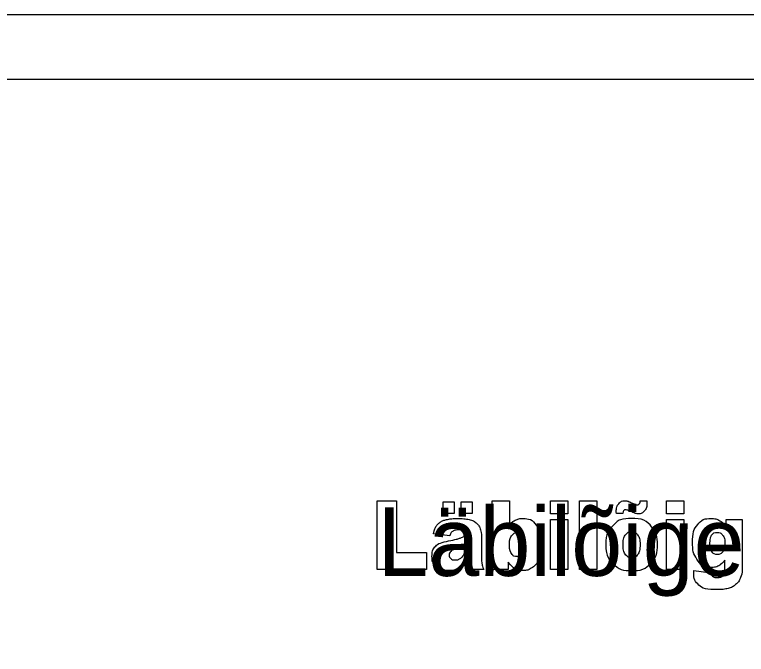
# Model space of a CAD drawing. Extents: x 700746 to 706058, y 6570320 to 6580460.
# Drawn here: x 705232.7 to 705345.8, y 6576649.9 to 6576748.7 of the extents above; entities that cross this region are included whole.
import ezdxf

# ---------------------------------------------------------------- set-up
doc = ezdxf.new("R2010")
doc.units = 0
for name, color, linetype in [('ABIJOONIS', 7, 'Continuous'), ('Lõige', 7, 'Continuous'), ('VORMISTUS', 7, 'Continuous')]:
    doc.layers.add(name, color=color, linetype=linetype)

msp = doc.modelspace()

# ---------------------------------------------------------------- linework, layer by layer
at = {"layer": 'ABIJOONIS'}
msp.add_lwpolyline([(703946.83, 6576748.7), (705626.83, 6576748.7), (705626.83, 6575528.7), (703946.83, 6575528.7), (703946.83, 6576748.7)], dxfattribs=at)
at = {"layer": 'Lõige'}
for points in [[(705288.74, 6576673.6), (705291.7, 6576673.6), (705291.7, 6576665.61), (705296.33, 6576665.61), (705296.33, 6576663), (705288.74, 6576663), (705288.74, 6576673.6)], [(705298.93, 6576673.46), (705300.63, 6576673.46), (705300.63, 6576671.65), (705298.93, 6576671.65), (705298.93, 6576673.46)], [(705301.7, 6576673.46), (705303.42, 6576673.46), (705303.42, 6576671.65), (705301.7, 6576671.65), (705301.7, 6576673.46)], [(705306.49, 6576673.6), (705309.17, 6576673.6), (705309.17, 6576669.93)], [(705308.98, 6576664.14), (705308.98, 6576663), (705306.49, 6576663), (705306.49, 6576673.6)], [(705315.52, 6576673.6), (705318.19, 6576673.6), (705318.19, 6576671.6), (705315.52, 6576671.6), (705315.52, 6576673.6)], [(705319.98, 6576673.6), (705322.65, 6576673.6), (705322.65, 6576663), (705319.98, 6576663), (705319.98, 6576673.6)], [(705329.35, 6576673.61), (705330.39, 6576673.61)], [(705333.42, 6576673.6), (705336.09, 6576673.6), (705336.09, 6576671.6), (705333.42, 6576671.6), (705333.42, 6576673.6)], [(705326.7, 6576671.62), (705325.68, 6576671.62)], [(705315.52, 6576670.69), (705318.19, 6576670.69), (705318.19, 6576663), (705315.52, 6576663), (705315.52, 6576670.69)], [(705333.42, 6576670.69), (705336.09, 6576670.69), (705336.09, 6576663), (705333.42, 6576663), (705333.42, 6576670.69)], [(705342.63, 6576670.69), (705345.13, 6576670.69), (705345.13, 6576663.43), (705345.13, 6576663.09)], [(705342.63, 6576669.55), (705342.63, 6576670.69)], [(705299.95, 6576668.19), (705297.4, 6576668.48)], [(705304.86, 6576668.03), (705304.86, 6576664.64)], [(705302.25, 6576666.18), (705302.25, 6576666.65)], [(705342.44, 6576663.26), (705342.44, 6576664.42)], [(705305.19, 6576663), (705302.69, 6576663)], [(705337.67, 6576662.83), (705340.26, 6576662.5)]]:
    msp.add_lwpolyline(points, dxfattribs=at)
for points in [[(705325.68, 6576671.62), (705325.67, 6576671.8), (705325.67, 6576671.93), (705325.67, 6576672.7), (705326.06, 6576673.16), (705326.44, 6576673.61), (705326.97, 6576673.61), (705327.2, 6576673.61), (705327.4, 6576673.56), (705327.61, 6576673.5), (705328.15, 6576673.24), (705328.7, 6576672.99), (705328.95, 6576672.99), (705329.12, 6576672.99), (705329.23, 6576673.12), (705329.34, 6576673.26), (705329.35, 6576673.61)], [(705330.39, 6576673.61), (705330.39, 6576673.43), (705330.39, 6576673.29), (705330.39, 6576672.49), (705330.03, 6576672.04), (705329.66, 6576671.6), (705329.09, 6576671.6), (705328.67, 6576671.6), (705327.82, 6576671.99), (705327.3, 6576672.22), (705327.11, 6576672.22), (705326.92, 6576672.22), (705326.81, 6576672.09), (705326.71, 6576671.96), (705326.7, 6576671.62)], [(705297.4, 6576668.48), (705297.55, 6576669.22), (705297.82, 6576669.65), (705298.09, 6576670.07), (705298.6, 6576670.39), (705298.97, 6576670.61), (705299.61, 6576670.74), (705300.25, 6576670.86), (705300.99, 6576670.86), (705302.19, 6576670.86), (705302.92, 6576670.71), (705303.64, 6576670.56), (705304.13, 6576670.09), (705304.47, 6576669.77), (705304.66, 6576669.17), (705304.86, 6576668.57), (705304.86, 6576668.03)], [(705309.17, 6576669.93), (705309.57, 6576670.39), (705310.08, 6576670.63), (705310.59, 6576670.86), (705311.2, 6576670.86), (705312.47, 6576670.86), (705313.3, 6576669.85), (705314.14, 6576668.84), (705314.14, 6576666.95), (705314.14, 6576665.69), (705313.76, 6576664.74), (705313.38, 6576663.78), (705312.71, 6576663.3), (705312.03, 6576662.83), (705311.22, 6576662.83), (705310.52, 6576662.83), (705309.93, 6576663.16), (705309.5, 6576663.42), (705308.98, 6576664.14)], [(705324.04, 6576666.82), (705324.04, 6576668.58), (705325.11, 6576669.72), (705326.19, 6576670.86), (705328.01, 6576670.86), (705330.1, 6576670.86), (705331.17, 6576669.52), (705332.02, 6576668.44), (705332.02, 6576666.87), (705332.02, 6576665.09), (705330.96, 6576663.96), (705329.9, 6576662.83), (705328.02, 6576662.83), (705326.34, 6576662.83), (705325.31, 6576663.77), (705324.04, 6576664.93), (705324.04, 6576666.82)], [(705342.44, 6576664.42), (705342.04, 6576663.9), (705341.65, 6576663.67), (705341.04, 6576663.31), (705340.32, 6576663.31), (705338.93, 6576663.31), (705338.07, 6576664.66), (705337.47, 6576665.61), (705337.47, 6576667.18), (705337.47, 6576668.98), (705338.25, 6576669.92), (705339.04, 6576670.86), (705340.3, 6576670.86), (705341.12, 6576670.86), (705341.64, 6576670.56), (705342.17, 6576670.25), (705342.63, 6576669.55)], [(705302.69, 6576663), (705302.54, 6576663.3), (705302.5, 6576663.45), (705302.45, 6576663.61), (705302.4, 6576663.94), (705301.88, 6576663.39), (705301.36, 6576663.15), (705300.66, 6576662.83), (705299.72, 6576662.83), (705298.48, 6576662.83), (705297.83, 6576663.47), (705297.19, 6576664.1), (705297.19, 6576665.03), (705297.19, 6576665.91), (705297.65, 6576666.47), (705298.12, 6576667.03), (705299.37, 6576667.31), (705300.87, 6576667.64), (705301.31, 6576667.77), (705301.76, 6576667.91), (705302.25, 6576668.12), (705302.25, 6576668.67), (705302.05, 6576668.89), (705301.85, 6576669.1), (705301.34, 6576669.1), (705300.69, 6576669.1), (705300.36, 6576668.87), (705300.11, 6576668.69), (705299.95, 6576668.19)], [(705309.15, 6576666.86), (705309.15, 6576665.87), (705309.49, 6576665.43), (705309.83, 6576664.98), (705310.34, 6576664.98), (705310.82, 6576664.98), (705311.14, 6576665.42), (705311.47, 6576665.86), (705311.47, 6576666.89), (705311.47, 6576667.8), (705311.15, 6576668.23), (705310.83, 6576668.66), (705310.38, 6576668.66), (705309.84, 6576668.66), (705309.5, 6576668.21), (705309.15, 6576667.77), (705309.15, 6576666.86)], [(705326.71, 6576666.83), (705326.71, 6576665.8), (705327.09, 6576665.31), (705327.46, 6576664.82), (705328.03, 6576664.82), (705328.61, 6576664.82), (705328.98, 6576665.3), (705329.34, 6576665.79), (705329.34, 6576666.86), (705329.34, 6576667.85), (705328.97, 6576668.34), (705328.6, 6576668.83), (705328.05, 6576668.83), (705327.47, 6576668.83), (705327.09, 6576668.33), (705326.71, 6576667.84), (705326.71, 6576666.83)], [(705340.13, 6576666.96), (705340.13, 6576666.12), (705340.45, 6576665.72), (705340.77, 6576665.32), (705341.29, 6576665.32), (705341.78, 6576665.32), (705342.12, 6576665.74), (705342.46, 6576666.15), (705342.46, 6576666.99), (705342.46, 6576667.83), (705342.1, 6576668.28), (705341.75, 6576668.73), (705341.24, 6576668.73), (705340.73, 6576668.73), (705340.43, 6576668.32), (705340.13, 6576667.91), (705340.13, 6576666.96)], [(705302.25, 6576666.65), (705301.7, 6576666.43), (705301.11, 6576666.26), (705300.3, 6576666.02), (705300.08, 6576665.79), (705299.86, 6576665.55), (705299.86, 6576665.25), (705299.86, 6576664.9), (705300.08, 6576664.68), (705300.3, 6576664.46), (705300.72, 6576664.46), (705301.17, 6576664.46), (705301.55, 6576664.7), (705301.93, 6576664.94), (705302.09, 6576665.28), (705302.25, 6576665.63), (705302.25, 6576666.18)], [(705304.86, 6576664.64), (705304.86, 6576664.1), (705304.92, 6576663.79), (705304.98, 6576663.48), (705305.19, 6576663)], [(705345.13, 6576663.09), (705345.13, 6576662.37), (705344.85, 6576661.72), (705344.58, 6576661.06), (705344.11, 6576660.66), (705343.65, 6576660.25), (705342.94, 6576660.07), (705342.23, 6576659.89), (705341.32, 6576659.89), (705339.22, 6576659.89), (705338.44, 6576660.58), (705337.66, 6576661.28), (705337.66, 6576662.44), (705337.66, 6576662.58), (705337.67, 6576662.83)], [(705340.26, 6576662.5), (705340.35, 6576662.11), (705340.56, 6576661.96), (705340.85, 6576661.74), (705341.29, 6576661.74), (705341.87, 6576661.74), (705342.15, 6576662.08), (705342.44, 6576662.41), (705342.44, 6576663.26)]]:
    msp.add_open_spline(points, degree=3, dxfattribs=at)
at = {"layer": 'VORMISTUS'}
msp.add_lwpolyline([(703986.83, 6575538.7), (705616.83, 6575538.7), (705616.83, 6576738.7), (703986.83, 6576738.7)], close=True, dxfattribs=at)

# ---------------------------------------------------------------- texts
at = {"layer": 'Lõige'}
msp.add_text("Läbilõige III-III'", height=10.6, dxfattribs=at).set_placement((705288.76, 6576662))

doc.saveas('drawing.dxf')
